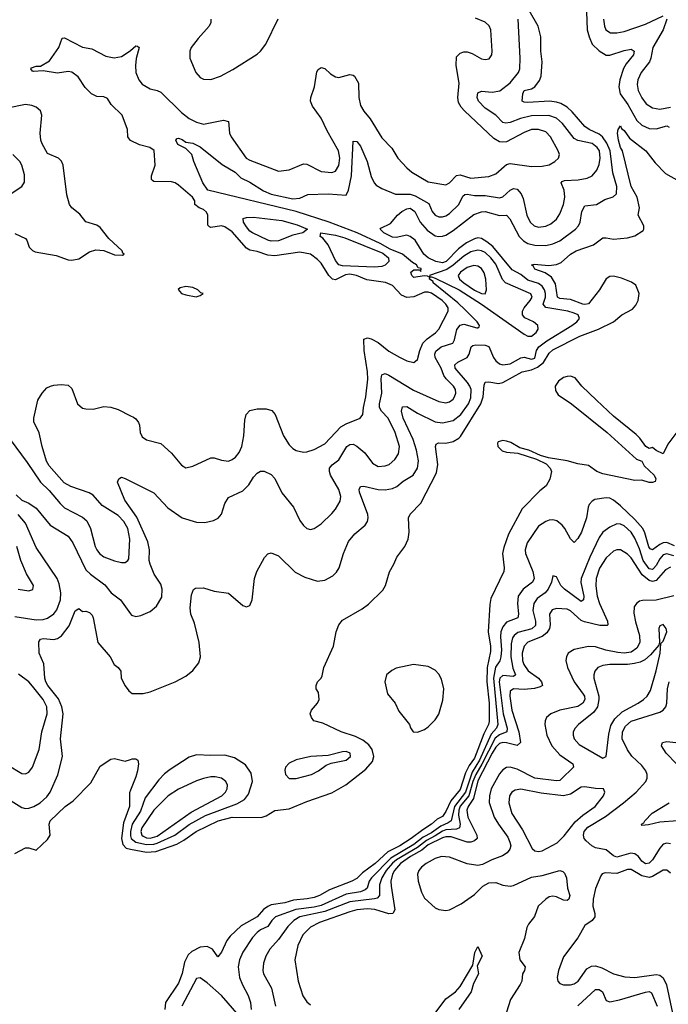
# Model space of a CAD drawing. Header units: inches. Extents: x 1843162 to 1959474, y 907081 to 1016326.
# Tile 430 of 656: x 1909378 to 1913018, y 962680 to 968207. Entities that reach past the tile are written whole.
import ezdxf

# ---------------------------------------------------------------- set-up
doc = ezdxf.new("R2010")
doc.units = ezdxf.units.IN
doc.header["$MEASUREMENT"] = 0
doc.layers.add('B9906', color=7, linetype='Continuous')
doc.layers.add('B9916', color=7, linetype='Continuous')

msp = doc.modelspace()

# ---------------------------------------------------------------- linework, layer by layer
at = {"layer": 'B9906', "color": 5}
for points, elevation in [([(1910000, 967528.8), (1909997.7, 967530), (1909985, 967550), (1909982.4, 967590), (1909952.5, 967670), (1909892.1, 967730), (1909870, 967763.9), (1909850, 967773.1), (1909810, 967774.9), (1909781.3, 967790), (1909746, 967826), (1909706.3, 967886.3), (1909670, 967911.2), (1909650, 967915.6), (1909590, 967906.3), (1909510, 967919.8), (1909456.2, 967916.2), (1909450, 967917), (1909439.6, 967930), (1909443.5, 967936.5), (1909470, 967944.9), (1909494.2, 967945.8), (1909544.7, 967975.3), (1909597.3, 968050), (1909616.5, 968103.5), (1909630, 968105.3), (1909730, 968052.6), (1909783.1, 968043.1), (1909862.2, 968002.2), (1909908, 967992), (1909950, 967999.5), (1909992.7, 968027.3), (1910000, 968033.4)], 480), ([(1909350, 967005.7), (1909410, 966978), (1909418, 966970), (1909431.7, 966930), (1909450, 966911.7), (1909464.3, 966904.3), (1909583.1, 966883.1), (1909650, 966859.6), (1909670, 966856.5), (1909710, 966864.9), (1909770, 966904.4), (1909804.4, 966915.6), (1909850.2, 966910.2), (1909910, 966887.4), (1909954.9, 966885.1), (1909964, 966890), (1909956.6, 966896.6), (1909953.3, 966910), (1909877.9, 966977.9), (1909830, 967040.9), (1909810, 967053.3), (1909750, 967071.9), (1909715.1, 967115.1), (1909671.2, 967150), (1909658, 967170), (1909643.3, 967223.3), (1909622.5, 967390), (1909612.7, 967412.7), (1909596.3, 967430), (1909534.7, 967454.7), (1909503.5, 967510), (1909496.1, 967530), (1909493.7, 967570), (1909503, 967670), (1909495.2, 967695.2), (1909470, 967716.5), (1909445.5, 967725.5), (1909410, 967730.9), (1909310, 967710.3)], 520), ([(1909330, 967231.3), (1909389.6, 967270), (1909405.4, 967294.6), (1909404.9, 967335.1), (1909390.7, 967390), (1909378.2, 967410), (1909340.2, 967450)], 540), ([(1909324.1, 965850), (1909420.5, 965720.5), (1909494.7, 965610), (1909543.5, 965563.5), (1909605.8, 965490), (1909630, 965467.3), (1909730, 965414), (1909754.2, 965394.2), (1909774.5, 965350), (1909801.3, 965250), (1909810.2, 965230), (1909826.2, 965210), (1909850, 965192), (1909910, 965168.3), (1909950, 965159), (1909970, 965159.5), (1909985.1, 965170), (1909990, 965181), (1909996, 965290), (1909985.7, 965350), (1909961.7, 965390), (1909930, 965422.7), (1909840.3, 965480.3), (1909790, 965536.8), (1909768, 965550), (1909665.5, 965585.5), (1909626.7, 965606.7), (1909543.1, 965703.1), (1909528, 965728), (1909503.4, 965810), (1909487.5, 965887.5), (1909458, 965950), (1909457.5, 965970), (1909479.7, 966070), (1909503.6, 966110), (1909530, 966139.3), (1909550, 966150.4), (1909570, 966154.9), (1909610, 966159.1), (1909650, 966154.9), (1909670, 966136.3), (1909702.7, 966050), (1909730, 966026.3), (1909750, 966021.5), (1909790, 966021.3), (1909850, 966035.2), (1909890, 966032.1), (1909930, 966019.2), (1910000, 965983.7)], 480), ([(1910000, 965464.7), (1909968.2, 965510), (1909927.3, 965610), (1909934, 965630), (1909950, 965638), (1909969.4, 965630.6), (1910000, 965615.7)], 460), ([(1909358.9, 965538.9), (1909390, 965510.2), (1909430, 965492.7), (1909470, 965463.8), (1909549.7, 965369.7), (1909650, 965307.9), (1909676.9, 965270), (1909750, 965119), (1909774.5, 965094.5), (1909854.9, 965034.9), (1909891.3, 964990), (1909944.6, 964950), (1910000, 964871.1)], 460), ([(1909350, 964857.5), (1909470, 964837.4), (1909510, 964838.9), (1909533.5, 964846.5), (1909569, 964871), (1909585.7, 964894.3), (1909607, 964950), (1909608.2, 964990), (1909599.5, 965039.5), (1909588.4, 965070), (1909470, 965243.1), (1909410, 965381.1), (1909370, 965428.7)], 460), ([(1909370, 965009.3), (1909430, 965001.3), (1909451.1, 965008.9), (1909454.7, 965030), (1909416.6, 965096.6), (1909384.9, 965170), (1909362, 965250)], 480), ([(1909330, 963821.5), (1909390, 963784.3), (1909410, 963779), (1909430, 963780.2), (1909458, 963790), (1909492.9, 963810), (1909530, 963843.8), (1909548.2, 963870), (1909591.6, 963968.4), (1909618, 964070), (1909607.7, 964170), (1909621.3, 964310), (1909615, 964350), (1909595, 964395), (1909535.6, 964470), (1909525.2, 964490), (1909519.7, 964510), (1909513.3, 964590), (1909487.9, 964650), (1909485.7, 964714.3), (1909494, 964730), (1909510, 964732.7), (1909570, 964727.6), (1909590, 964733.4), (1909612.3, 964747.7), (1909655.8, 964804.2), (1909690, 964888), (1909710, 964902), (1909730, 964885.5), (1909750, 964886), (1909770, 964879.3), (1909784.4, 964864.4), (1909791.1, 964850), (1909815.6, 964710), (1909885.8, 964630), (1909907.3, 964587.3), (1909930.3, 964570), (1909946.3, 964550), (1909947.9, 964510), (1909970, 964467.3), (1909990, 964439.1), (1910000, 964432)], 440), ([(1909310, 964023.2), (1909390, 963975.6), (1909410, 963974.3), (1909430, 963983.1), (1909450, 964010.4), (1909487.7, 964110), (1909502.1, 964210), (1909531.6, 964310), (1909529.9, 964350), (1909509.9, 964390), (1909450, 964466), (1909429.3, 964489.3), (1909372.1, 964532.1)], 460), ([(1909350, 963526.8), (1909410, 963558.8), (1909430, 963558), (1909470, 963544.7), (1909534.8, 963605.2), (1909549, 963630), (1909542.7, 963690), (1909549.6, 963710), (1909634, 963790), (1909677.4, 963822.6), (1909777.5, 963922.5), (1909830, 964016), (1909890, 964056), (1909910, 964058.8), (1909970, 964044.7), (1910000, 964054.2)], 420), ([(1910000, 963882.2), (1909993.6, 963866.4), (1909995, 963790), (1909961, 963699), (1909950.1, 963610), (1909956.7, 963576.7), (1909975.6, 963555.6), (1910000, 963550.8)], 420), ([(1910000, 963645.1), (1909998.9, 963630), (1910000, 963626.1)], 440)]:
    msp.add_lwpolyline(points, dxfattribs=dict(at, elevation=elevation))
at = {"layer": 'B9916', "color": 5}
for points, elevation in [([(1910000, 964432), (1910010, 964424.9), (1910070, 964423.8), (1910110, 964434), (1910249.8, 964490.2), (1910310, 964521.3), (1910350, 964552.7), (1910383.3, 964596.7), (1910392.1, 964630), (1910386, 964710), (1910358.7, 964818.7), (1910339.3, 964870), (1910334.5, 964905.5), (1910341.5, 964978.5), (1910352.7, 965007.3), (1910364.1, 965015.9), (1910410, 965017.1), (1910470, 964998.8), (1910550, 964986.8), (1910630, 964918.8), (1910650, 964910.8), (1910670, 964918.8), (1910682.4, 964950), (1910695.1, 965070), (1910709.6, 965110), (1910752.5, 965187.5), (1910770, 965207.7), (1910790, 965214.4), (1910830, 965196.4), (1910924.7, 965104.7), (1910977.6, 965077.6), (1911050, 965055.4), (1911090, 965061.2), (1911135, 965085), (1911155.1, 965104.9), (1911171.7, 965130), (1911195.8, 965210), (1911222.7, 965277.3), (1911259.6, 965320.4), (1911316.4, 965370), (1911329.8, 965390.2), (1911334, 965410), (1911332, 965430), (1911285.9, 965554.1), (1911283.5, 965570), (1911290, 965585.5), (1911310, 965588.9), (1911390, 965568.8), (1911430, 965567.5), (1911470, 965574.4), (1911494.2, 965585.8), (1911530, 965616.6), (1911586.2, 965650), (1911610.8, 965689.2), (1911615.4, 965730), (1911605.2, 965790), (1911586.8, 965850), (1911529.9, 965970), (1911521.7, 966010), (1911526.1, 966033.9), (1911550, 966034.6), (1911610, 965998.3), (1911710.6, 965949.4), (1911750, 965944.6), (1911810, 965957.1), (1911852.9, 965990), (1911895.9, 966050), (1911910, 966084.6), (1911910.9, 966130), (1911903.6, 966150), (1911890.6, 966170.6), (1911821.4, 966250), (1911820.6, 966270), (1911836, 966284), (1911889.5, 966310.5), (1911900.7, 966330), (1911911.8, 966370), (1911921.9, 966378.1), (1911938.4, 966381.6), (1911990, 966379.3), (1912010, 966372.6), (1912036.8, 966310), (1912050, 966291), (1912070, 966275.8), (1912090, 966269.1), (1912130, 966275.3), (1912190, 966307.9), (1912210, 966312.4), (1912250, 966302), (1912270, 966306.9), (1912278.5, 966350), (1912292.4, 966370), (1912336.8, 966403.2), (1912477.4, 966490), (1912504.5, 966510), (1912519.2, 966530), (1912512.6, 966550), (1912490, 966559.3), (1912454, 966570), (1912331.1, 966591.1), (1912315.8, 966610), (1912328.8, 966650), (1912329.7, 966670), (1912324.2, 966690), (1912311, 966711), (1912290, 966725.2), (1912230, 966745.4), (1912190, 966776.4), (1912142.6, 966802.6), (1912032.6, 966932.6), (1912000.6, 966960.6), (1911970, 966978.5), (1911950, 966981.3), (1911930, 966977.1), (1911885.5, 966954.5), (1911840.5, 966919.5), (1911772, 966850), (1911750, 966841.9), (1911713.5, 966850), (1911670, 966870.5), (1911646.9, 966890), (1911597, 966970), (1911570, 966989.9), (1911550, 966997.2), (1911490, 966983.6), (1911470, 966985.7), (1911422.3, 967010), (1911400.7, 967030), (1911404.4, 967035.6), (1911458.2, 967061.8), (1911497.4, 967110), (1911523.5, 967130), (1911550, 967144.9), (1911570, 967148.8), (1911595, 967130), (1911626.4, 967070), (1911665.5, 967025.5), (1911710, 966993.1), (1911730, 966989), (1911750, 966991.6), (1911770, 966997.8), (1911810, 967023.3), (1911926, 967114), (1911970, 967128.3), (1911990, 967129.7), (1912070, 967107.7), (1912110, 967109.4), (1912129.3, 967089.3), (1912180.7, 966990), (1912204.8, 966964.8), (1912230, 966951.1), (1912270, 966940.1), (1912330, 966939.1), (1912370.7, 966949.3), (1912410, 966966.1), (1912498, 967030), (1912514.8, 967050), (1912524.1, 967070), (1912533.6, 967130), (1912550, 967162.7), (1912616, 967170), (1912662, 967198), (1912708, 967212), (1912727.8, 967230), (1912728.6, 967270), (1912707.2, 967347.2), (1912692.4, 967470), (1912673.9, 967513.9), (1912649.4, 967549.4), (1912630, 967564.9), (1912573.8, 967590), (1912550, 967606.2), (1912479, 967690), (1912450, 967715.7), (1912415.7, 967735.7), (1912390, 967744.4), (1912351.2, 967748.8), (1912230, 967741.6), (1912210, 967743.2), (1912197.7, 967750), (1912201.7, 967790), (1912210, 967808.7), (1912250, 967818.5), (1912269.3, 967830.7), (1912294.7, 967865.3), (1912303.9, 967890), (1912310.4, 967970), (1912303.3, 968030), (1912303.2, 968110), (1912288.6, 968170), (1912237.4, 968257.4)], 440), ([(1912559.9, 968250), (1912563, 968150), (1912573.1, 968110), (1912591.6, 968070), (1912630, 968032.7), (1912670, 968006.7), (1912690, 968007), (1912770, 968034.3), (1912810, 968041.6), (1912827.4, 968030), (1912822.9, 968010), (1912781.1, 967958.9), (1912766.9, 967933.1), (1912746.1, 967870), (1912740.4, 967830), (1912748.5, 967790), (1912791.4, 967731.4), (1912841.7, 967641.7), (1912870, 967613.9), (1912910, 967595.1), (1912950, 967593.4), (1913010, 967610.6), (1913023.4, 967603.4)], 440), ([(1912655, 968210), (1912659.5, 968170), (1912667.8, 968150), (1912693.1, 968133.1), (1912730, 968132.7), (1912770, 968139.6), (1912890, 968182.4), (1912990, 968229.2)], 460), ([(1910000, 968033.4), (1910030, 968059), (1910038.7, 968058.7), (1910048, 968050), (1910031.1, 967988.9), (1910027.3, 967950), (1910030.1, 967910.1), (1910046.1, 967870), (1910065.4, 967845.4), (1910110, 967818.7), (1910150, 967810.1), (1910170, 967800.6), (1910285.3, 967685.3), (1910330, 967652.9), (1910370, 967631.3), (1910410, 967620.1), (1910522, 967642), (1910550, 967634.9), (1910556.2, 967570), (1910564.2, 967550), (1910649.2, 967430), (1910670, 967417.6), (1910830, 967355.5), (1910890, 967364.2), (1910970, 967397.2), (1910990, 967395.5), (1911070, 967355.4), (1911130, 967349.4), (1911150, 967357.2), (1911170, 967388.7), (1911174.5, 967430), (1911167.8, 967470), (1911103.1, 967583.1), (1911070, 967654.3), (1911021.8, 967721.8), (1911010.7, 967750), (1911012.2, 967770), (1911033, 967830), (1911046.4, 967913.6), (1911053, 967927), (1911070, 967939.1), (1911090, 967932.2), (1911122, 967902), (1911150, 967885.2), (1911170, 967881.7), (1911230, 967898.5), (1911250, 967895.5), (1911257.4, 967890), (1911278.9, 967850), (1911281.5, 967770), (1911290, 967725.7), (1911310, 967692.4), (1911345.2, 967650), (1911410, 967542.6), (1911465.8, 967485.8), (1911500.2, 967430), (1911550, 967374.9), (1911578.7, 967350), (1911670, 967296.9), (1911770, 967278.8), (1911790, 967290.2), (1911830, 967331.4), (1911850, 967335.5), (1911910, 967316.9), (1912010, 967325.6), (1912050, 967341.5), (1912096.5, 967383.5), (1912110, 967393.2), (1912130, 967399.2), (1912250, 967383), (1912310, 967384.3), (1912350, 967392.6), (1912380.4, 967410), (1912402.6, 967430), (1912407.6, 967450), (1912400.7, 967470), (1912357.4, 967550), (1912330, 967576.5), (1912290, 967590.4), (1912250, 967589.4), (1912210, 967573.8), (1912110, 967521.9), (1912090, 967518.6), (1912070, 967521.6), (1912039.9, 967539.9), (1911874.9, 967694.9), (1911855.8, 967715.8), (1911841.6, 967741.6), (1911836.7, 967770), (1911844.7, 967850), (1911827.8, 967950), (1911830, 967999.1), (1911850, 968019.6), (1911870, 968026.7), (1911890, 968026.2), (1911916.6, 968016.6), (1911970, 967987.1), (1911990, 967983.1), (1912013.4, 967986.6), (1912027.6, 968010), (1912029.7, 968030), (1912021.8, 968150), (1912012.2, 968172.2), (1911990, 968192.4), (1911935.3, 968215.3)], 480), ([(1910000, 965615.7), (1910131.4, 965551.4), (1910210, 965467.3), (1910290, 965410.2), (1910370, 965386.7), (1910416.2, 965383.8), (1910465.4, 965394.6), (1910491.1, 965408.9), (1910509.7, 965430.3), (1910530, 965490.8), (1910550, 965523.8), (1910630, 965562.6), (1910664, 965596), (1910690, 965638.7), (1910710, 965661.1), (1910730, 965672.4), (1910750, 965672.7), (1910790, 965653.1), (1910810, 965632), (1910850, 965550.4), (1910914.9, 965470), (1910950, 965394.8), (1910970, 965368), (1910990, 965350.6), (1911010, 965345.5), (1911030, 965350.4), (1911070, 965377), (1911130, 965434.3), (1911150, 965458.7), (1911175.8, 965504.2), (1911179.5, 965530), (1911170, 965569.6), (1911123.2, 965650), (1911117, 965670), (1911117.3, 965690), (1911131.6, 965708.4), (1911170, 965736.9), (1911214.2, 965810), (1911230, 965822.9), (1911250, 965823.2), (1911270, 965812.9), (1911314.6, 965774.6), (1911358.1, 965718.1), (1911390, 965699.4), (1911430, 965701.6), (1911451, 965710), (1911483, 965737), (1911503.7, 965770), (1911510.4, 965810), (1911485.6, 965890), (1911445.8, 965970), (1911409.3, 966010), (1911398, 966030), (1911397.4, 966050), (1911410.3, 966110), (1911406.9, 966190), (1911410, 966213.4), (1911430, 966220.2), (1911450, 966212.1), (1911588, 966128), (1911730, 966063), (1911770, 966055.7), (1911790, 966060.9), (1911810, 966076.2), (1911818.6, 966090), (1911825, 966110), (1911823.4, 966130), (1911813.3, 966150), (1911770.7, 966190.7), (1911758.4, 966210), (1911742.6, 966250), (1911710.3, 966310), (1911708, 966330), (1911713.2, 966346.8), (1911743.5, 966370), (1911808.3, 966391.7), (1911817.7, 966410), (1911831.8, 966468.2), (1911850, 966492.8), (1911870, 966497.9), (1911943.5, 966476.5), (1911950, 966476.5), (1911956.6, 966483.4), (1911958.6, 966490), (1911946.1, 966510), (1911878.5, 966578.5), (1911837.4, 966617.4), (1911699.1, 966730), (1911697.6, 966737.6), (1911678, 966750), (1911679.3, 966759.3), (1911667.2, 966767.2), (1911648.3, 966768.3), (1911590, 966759.1), (1911579.1, 966770), (1911574, 966790), (1911590, 966802), (1911622, 966802), (1911630, 966794), (1911631.2, 966810), (1911614.6, 966814.6), (1911604.7, 966830), (1911582.8, 966842.8), (1911526.6, 966890), (1911457.9, 966917.9), (1911401.8, 966950), (1911272.5, 967010), (1911114, 967070), (1910930, 967130.3), (1910434.7, 967250), (1910406.3, 967290), (1910355.1, 967410), (1910343.6, 967450), (1910310, 967483.6), (1910266.3, 967506.3), (1910254.5, 967530), (1910261.1, 967538.9), (1910270, 967541.3), (1910290, 967534.3), (1910310, 967518.4), (1910350, 967512.7), (1910390, 967493.8), (1910514.4, 967394.4), (1910587.7, 967350), (1910619.4, 967319.4), (1910670, 967294.3), (1910745.8, 967245.8), (1910790, 967227.6), (1910910, 967201.6), (1910950, 967205.5), (1910994.7, 967225.3), (1911110, 967228.9), (1911210, 967221.6), (1911223.4, 967250), (1911239.5, 967330), (1911250, 967524.7), (1911270, 967523.8), (1911290, 967497), (1911328.8, 967410), (1911350, 967327), (1911367.8, 967290), (1911378.6, 967278.6), (1911410, 967258.4), (1911487, 967227), (1911570, 967227.3), (1911598.3, 967218.3), (1911674.9, 967174.9), (1911693.6, 967130), (1911710, 967108.7), (1911730, 967100.5), (1911750, 967100.1), (1911770, 967106.1), (1911790, 967118.9), (1911841.9, 967170), (1911864.7, 967215.3), (1911875.4, 967224.6), (1911890, 967227.4), (1911930, 967220.7), (1911990, 967220.1), (1912070, 967207.5), (1912090, 967213), (1912130, 967249.3), (1912150, 967259.3), (1912170, 967254.8), (1912193.3, 967230), (1912203.6, 967203.6), (1912225.1, 967110), (1912243, 967070), (1912264.9, 967050), (1912290, 967042.4), (1912330, 967047.6), (1912358.9, 967061.1), (1912390, 967086.7), (1912410, 967116.9), (1912429.3, 967170), (1912436.6, 967210), (1912433.6, 967250), (1912417.1, 967290), (1912422.5, 967297.5), (1912436.5, 967303.5), (1912512.9, 967307.1), (1912562.1, 967317.9), (1912590, 967331), (1912617.2, 967362.8), (1912630, 967394), (1912636.5, 967430), (1912631.5, 967470), (1912619.6, 967490), (1912590, 967512.4), (1912510, 967528.6), (1912490, 967539), (1912423.7, 967623.7), (1912390, 967653.7), (1912348.1, 967668.1), (1912250, 967666.8), (1912188, 967652), (1912130, 967628.9), (1912105.6, 967625.6), (1912090, 967630.5), (1912050.6, 967670.6), (1911989.9, 967710), (1911952.2, 967750), (1911945.4, 967770), (1911950, 967795.8), (1911970, 967804.9), (1912030, 967799.5), (1912073, 967807), (1912130, 967851.3), (1912178, 967910), (1912184.7, 967930), (1912186.9, 967990), (1912174.9, 968210)], 460), ([(1910450.1, 968210.1), (1910451.6, 968191.6), (1910441.6, 968170), (1910379, 968101), (1910341.1, 968050), (1910332.2, 968030), (1910333.6, 967990), (1910365.9, 967910), (1910390, 967881.4), (1910410, 967873.2), (1910450, 967870.9), (1910504.8, 967890), (1910573.7, 967926.3), (1910710, 968013.8), (1910730, 968030.2), (1910758.5, 968070), (1910829.3, 968210.7)], 520), ([(1913010.8, 968210), (1912990.2, 968150.2), (1912931.2, 968050), (1912920.1, 967990), (1912912.1, 967970), (1912865.4, 967910), (1912847.4, 967870), (1912843.3, 967843.3), (1912848.4, 967810), (1912870, 967767.1), (1912894.2, 967734.2), (1912930, 967711.6), (1912970, 967704.5), (1913030, 967714.8)], 460), ([(1910000, 963550.8), (1910090, 963533.5), (1910142.3, 963537.7), (1910260.6, 963579.4), (1910299.2, 963600.8), (1910367.6, 963650), (1910491.1, 963710), (1910570, 963729.5), (1910732.6, 963727.4), (1910761.9, 963738.1), (1910810, 963767.1), (1910890, 963777.6), (1910990, 963818.8), (1911130, 963867.2), (1911207.9, 963912.1), (1911321.3, 963998.7), (1911357.9, 964042.1), (1911365.9, 964070), (1911356.1, 964110), (1911336.5, 964136.5), (1911302.9, 964162.9), (1911263.5, 964183.5), (1911182, 964210), (1911078.6, 964258.6), (1911028.7, 964270), (1911015.3, 964290), (1911008.7, 964310), (1911015.3, 964330), (1911049, 964371), (1911058, 964390), (1911055.3, 964430), (1911042, 964450), (1911042, 964470), (1911048.7, 964490), (1911069, 964510), (1911076, 964524), (1911085.2, 964570), (1911139, 964690), (1911153.2, 964770), (1911169.2, 964810), (1911190, 964835.5), (1911300.9, 964899.1), (1911335.1, 964924.9), (1911415.8, 965004.2), (1911431.6, 965030), (1911453.4, 965106.6), (1911478.4, 965150), (1911494.5, 965190), (1911539.7, 965250), (1911557.4, 965290), (1911564.2, 965330), (1911559.6, 965410), (1911570, 965430.5), (1911630, 965492.4), (1911716.3, 965663.7), (1911725.2, 965710), (1911711.5, 965810), (1911715.9, 965824.1), (1911728.9, 965831.1), (1911770.1, 965830.1), (1911810, 965839.4), (1911842.7, 965857.3), (1911852.4, 965867.6), (1911965.2, 966050), (1911978.5, 966090), (1911984.1, 966155.9), (1911990, 966172.2), (1912010, 966174.4), (1912064.7, 966164.7), (1912090, 966169.6), (1912198.4, 966230), (1912250, 966241.1), (1912284.5, 966255.5), (1912317.9, 966282.1), (1912350, 966335.1), (1912370, 966354.2), (1912522, 966430), (1912627.1, 966470), (1912709.7, 966510), (1912757.4, 966550), (1912817.4, 966582.6), (1912836.5, 966603.5), (1912849.9, 966630.1), (1912854.9, 966670), (1912836.7, 966716.7), (1912812.4, 966732.4), (1912755.9, 966755.9), (1912710, 966767.7), (1912690, 966764.6), (1912668.6, 966751.4), (1912632.2, 966690), (1912570, 966612.4), (1912550, 966607.9), (1912538, 966610), (1912470, 966635.2), (1912410, 966641.3), (1912397.2, 966650), (1912384.7, 966724.7), (1912361.7, 966761.7), (1912326.2, 966786.2), (1912270, 966807), (1912261.6, 966821.6), (1912249.6, 966830), (1912264.9, 966835.1), (1912347.3, 966827.3), (1912390, 966832.6), (1912416.3, 966843.7), (1912469.8, 966890), (1912501.1, 966910), (1912598, 966942), (1912650, 966982), (1912670, 966982.7), (1912710, 966974.4), (1912790, 966981.8), (1912830, 966992.7), (1912877.3, 967022.7), (1912881.1, 967030), (1912880.3, 967050), (1912849.8, 967110), (1912856.2, 967150), (1912843.6, 967210), (1912809.9, 967270), (1912761.5, 967470), (1912750, 967489.6), (1912738.2, 967530), (1912733.2, 967570), (1912737.2, 967590), (1912749, 967610), (1912755.8, 967595.8), (1912770, 967584.9), (1912801, 967541), (1912892, 967470), (1912944.1, 967404.1), (1913002.6, 967342.6), (1913079.4, 967299.4)], 420), ([(1910000, 965983.7), (1910015.8, 965975.8), (1910030, 965965.3), (1910044.7, 965944.7), (1910050.2, 965930), (1910053.4, 965890), (1910064.9, 965864.9), (1910090, 965848.8), (1910170, 965828), (1910230, 965774.3), (1910285.4, 965705.4), (1910310, 965691.8), (1910350, 965700.3), (1910450, 965746.3), (1910470, 965746.7), (1910510, 965733.4), (1910549.2, 965729.2), (1910570, 965737.2), (1910588.7, 965751.3), (1910610, 965776.9), (1910623.9, 965810), (1910635.3, 965870), (1910640.7, 965959.3), (1910649, 965991), (1910670, 966013.1), (1910710, 966022.3), (1910761.4, 966021.4), (1910792.4, 966012.4), (1910810.9, 965990.9), (1910857.7, 965870), (1910890, 965819.6), (1910910, 965799.6), (1910930, 965788.1), (1910970, 965779.1), (1910990, 965780.2), (1911030, 965794), (1911090, 965825.4), (1911179.4, 965920.6), (1911210, 965939), (1911289.6, 965970), (1911303.5, 965990), (1911306.9, 966030), (1911321.4, 966090), (1911331.4, 966188.6), (1911329.5, 966230), (1911311.1, 966348.9), (1911310, 966413), (1911330, 966421.2), (1911350, 966415.7), (1911390, 966394.4), (1911450, 966346.9), (1911510, 966312.1), (1911550, 966291), (1911590, 966282.3), (1911610, 966299.1), (1911623.8, 966350), (1911640.9, 966390), (1911664.2, 966415.8), (1911711.2, 966448.8), (1911730.3, 966469.7), (1911782.3, 966570), (1911782.9, 966590), (1911769.5, 966610), (1911749.1, 966630), (1911689.3, 966670.7), (1911670, 966677.3), (1911650, 966677.5), (1911590, 966650.9), (1911550, 966646.5), (1911521.2, 966661.2), (1911470, 966715), (1911431.2, 966731.2), (1911326.4, 966746.4), (1911268.7, 966770), (1911230, 966778.1), (1911205.9, 966774.1), (1911150, 966745.6), (1911133, 966750), (1911113.1, 966770), (1911070, 966840.3), (1911050, 966860.7), (1911010, 966889.8), (1910950, 966902.3), (1910810, 966881.9), (1910770, 966884), (1910710, 966905), (1910670, 966913.2), (1910650, 966923.6), (1910570, 967016.7), (1910530, 967043.6), (1910510, 967048.7), (1910450, 967039.8), (1910443.2, 967043.2), (1910433.9, 967053.9), (1910434.4, 967110), (1910427.1, 967127.1), (1910410, 967141.2), (1910386, 967150), (1910361.6, 967170), (1910360.5, 967190), (1910347.3, 967210), (1910270, 967277.3), (1910250, 967291.4), (1910230, 967296.8), (1910130, 967299.2), (1910123.3, 967303.3), (1910118.5, 967310), (1910118.6, 967330), (1910138.5, 967390), (1910132.2, 967472.2), (1910108.6, 967488.6), (1910050, 967503.5), (1910000, 967528.8)], 480), ([(1913110, 965951.3), (1913015.8, 965824.2), (1912990, 965769.7), (1912950, 965787.7), (1912930, 965805.7), (1912910, 965799.2), (1912891.6, 965810), (1912857.6, 965857.6), (1912837.5, 965877.5), (1912710, 965982), (1912614.9, 966070), (1912533.2, 966150), (1912495.4, 966195.4), (1912470, 966205), (1912450, 966204.6), (1912430, 966197.5), (1912402, 966178), (1912383, 966150), (1912384.7, 966124.7), (1912400.7, 966100.7), (1912475.1, 966050), (1912675.4, 965890), (1912839.4, 965739.4), (1912870, 965728), (1912882.3, 965702.3), (1912938.8, 965650), (1912948.4, 965630), (1912944.9, 965615.1), (1912930, 965609.4), (1912910.5, 965609.5), (1912870, 965621.2), (1912830, 965620.7), (1912650, 965657.3), (1912617.6, 965670), (1912570, 965703.5), (1912510, 965712.8), (1912450, 965731.1), (1912346.5, 965746.5), (1912300.6, 965760.6), (1912236, 965790), (1912184, 965804), (1912133.9, 965833.9), (1912110, 965841.6), (1912090, 965844.5), (1912063.7, 965836.3), (1912059, 965830), (1912061.8, 965810), (1912086, 965786), (1912110, 965778.6), (1912174, 965774), (1912279.2, 965739.2), (1912333, 965713), (1912355.8, 965690), (1912363.1, 965670), (1912352.7, 965627.3), (1912332.7, 965590), (1912297.3, 965562.7), (1912198.2, 965461.8), (1912121.6, 965318.4), (1912095.3, 965244.7), (1912086.7, 965210), (1912097.6, 965130), (1912095.3, 965110), (1912022.3, 964957.7), (1912015.8, 964924.2), (1912006.6, 964770), (1912020.6, 964690), (1912020.9, 964660.9), (1912002.4, 964570), (1912000.3, 964490), (1912012.1, 964370), (1912012.9, 964267.1), (1912009.6, 964250), (1911982.1, 964197.9), (1911930, 964062.2), (1911900.5, 964019.5), (1911880.4, 963979.6), (1911850, 963885.7), (1911798, 963822), (1911770, 963761.5), (1911750, 963733), (1911721.7, 963718.3), (1911688.4, 963690), (1911640, 963660), (1911574.2, 963610), (1911510.7, 963570), (1911443.9, 963536.1), (1911373, 963470), (1911302.1, 963417.9), (1911270, 963386), (1911242.4, 963370), (1911117.4, 963322.6), (1911060.3, 963290), (1911030, 963279), (1910991, 963271), (1910915.2, 963264.8), (1910866.8, 963250), (1910790, 963237.2), (1910770, 963229), (1910747.2, 963212.8), (1910710.1, 963170), (1910620, 963120), (1910558.3, 963061.7), (1910541.3, 963038.7), (1910510, 962972.3), (1910490, 962946), (1910460.7, 962990), (1910430, 963003.8), (1910390, 962999.5), (1910343.6, 962976.4), (1910323.3, 962956.7), (1910303, 962917), (1910290, 962852), (1910270, 962798), (1910196.3, 962690), (1910193, 962650)], 420), ([(1913053.4, 965253.4), (1913010, 965271.9), (1912990, 965270.8), (1912970, 965261.5), (1912930, 965229.9), (1912917.1, 965237.1), (1912908, 965248), (1912886.9, 965326.9), (1912874.4, 965350), (1912830, 965401.9), (1912750, 965478.7), (1912710, 965510.5), (1912690, 965520.2), (1912670, 965523.4), (1912606.5, 965513.5), (1912590, 965503.9), (1912574.6, 965485.4), (1912567.7, 965470), (1912559.8, 965410), (1912530.1, 965330), (1912510, 965295.1), (1912490, 965272.3), (1912470, 965291.8), (1912438.3, 965350), (1912422.5, 965370), (1912392.8, 965392.8), (1912370, 965398.4), (1912350, 965397.3), (1912330, 965389.8), (1912290, 965362.9), (1912226.9, 965270), (1912214.6, 965230), (1912216.4, 965210), (1912258.3, 965110), (1912265, 965070), (1912256.1, 965050), (1912203.9, 965010), (1912175.8, 964970), (1912172.3, 964930), (1912177.8, 964870), (1912173, 964850), (1912110, 964825), (1912090, 964799.4), (1912079, 964770), (1912076.7, 964743.3), (1912082.3, 964670), (1912079, 964630), (1912072.8, 964607.2), (1912047.5, 964572.5), (1912036.4, 964510), (1912060.9, 964250), (1912053.3, 964230), (1912024.1, 964195.9), (1911959.1, 964050), (1911917.6, 963982.4), (1911880, 963870), (1911817.8, 963790), (1911798.7, 963710), (1911782.2, 963697.8), (1911740.6, 963679.4), (1911690, 963642.7), (1911642.8, 963617.2), (1911590, 963576.1), (1911460.5, 963499.5), (1911351.5, 963390), (1911339.6, 963370), (1911327.9, 963332.1), (1911317.7, 963322.3), (1911290, 963311.9), (1911210, 963298.1), (1911070, 963234.7), (1911030, 963225), (1910928.3, 963211.7), (1910813.7, 963170), (1910792.6, 963150), (1910770, 963116.5), (1910730, 963097.7), (1910710, 963083), (1910685.1, 963054.9), (1910630, 962972.7), (1910612.3, 962930), (1910604.3, 962890), (1910612.3, 962830), (1910628.3, 962788.3), (1910659.7, 962730), (1910673.2, 962690), (1910676.3, 962650)], 440), ([(1910000, 964871.1), (1910004.6, 964864.6), (1910030, 964856.4), (1910058, 964862), (1910110, 964884.9), (1910146, 964914), (1910175.1, 964964.9), (1910178, 965010), (1910170, 965037.4), (1910133.3, 965093.3), (1910109.4, 965150), (1910105.3, 965170), (1910106.1, 965230), (1910096.5, 965276.5), (1910035, 965415), (1910000, 965464.7)], 460), ([(1913050, 965198), (1913010, 965208.1), (1912990, 965201.9), (1912970, 965179.6), (1912950, 965142.3), (1912934.7, 965125.3), (1912930, 965120.8), (1912910, 965123.7), (1912877.7, 965170), (1912856.3, 965236.3), (1912830, 965296.5), (1912810, 965329.9), (1912770, 965366.4), (1912750, 965374.6), (1912730, 965376.3), (1912690, 965358.6), (1912650, 965329.8), (1912630, 965299.8), (1912578.1, 965190), (1912528.3, 965070), (1912526.8, 965046.8), (1912543.8, 964970), (1912542, 964950), (1912530, 964941.1), (1912434.9, 965010), (1912414.9, 965030), (1912390, 965078.4), (1912370, 965085.2), (1912363, 965050), (1912344.8, 965010), (1912326.4, 964990), (1912283, 964957), (1912264.1, 964930), (1912258.1, 964890), (1912272.6, 964830), (1912273.6, 964806.4), (1912252.3, 964787.7), (1912173.9, 964766.1), (1912152.3, 964750), (1912144, 964736), (1912136.1, 964703.9), (1912135.1, 964630), (1912146.5, 964566.5), (1912160.4, 964530), (1912150, 964519.6), (1912090, 964525.4), (1912073.2, 964510), (1912069.3, 964490.7), (1912091.7, 964310), (1912114.5, 964230), (1912112.2, 964210), (1912070, 964192.8), (1912046, 964174), (1911972.2, 964027.8), (1911937.4, 963970), (1911921.2, 963930), (1911899.4, 963850), (1911850, 963791.5), (1911842, 963770), (1911841.6, 963741.6), (1911849.7, 963690.3), (1911846, 963670), (1911830, 963663.1), (1911770, 963658.2), (1911750, 963651.2), (1911710, 963624.5), (1911660.5, 963599.5), (1911610, 963559.8), (1911492.1, 963490), (1911470, 963472), (1911434.8, 963430), (1911409.5, 963390), (1911397, 963350), (1911397.6, 963290), (1911384.1, 963275.9), (1911369.1, 963270.9), (1911230, 963255.3), (1911090, 963201.3), (1910950.2, 963170), (1910916.8, 963150), (1910882.9, 963117.1), (1910830, 963043.1), (1910782, 962990), (1910760.2, 962950), (1910745.6, 962910), (1910742.2, 962870), (1910747.1, 962850), (1910791.2, 962771.2), (1910814.2, 962670)], 460), ([(1913030, 965134.3), (1913001.8, 965118.2), (1912950, 965058.6), (1912930, 965053.3), (1912910, 965058.2), (1912870.6, 965090), (1912810, 965185), (1912790, 965207), (1912750, 965230.6), (1912730, 965230.6), (1912710, 965223.7), (1912670, 965185.7), (1912632.1, 965127.9), (1912613.8, 965070), (1912612, 965028), (1912619.3, 964970), (1912631.2, 964930), (1912676.8, 964830), (1912678.8, 964810), (1912674.6, 964805.4), (1912634.3, 964805.7), (1912546.9, 964826.9), (1912530, 964834.4), (1912470, 964888.3), (1912450, 964898.1), (1912390, 964901.4), (1912366.8, 964893.2), (1912350.9, 964870), (1912355.1, 964810), (1912350.8, 964790), (1912336, 964764), (1912310, 964743.7), (1912230, 964713.3), (1912208.3, 964690), (1912197.1, 964650), (1912200.1, 964610), (1912207.1, 964587.1), (1912232.4, 964552.4), (1912289.1, 964510), (1912306.6, 964490), (1912311.7, 964470), (1912298.6, 964461.4), (1912267.2, 964452.8), (1912210, 964446.6), (1912149.7, 964450.3), (1912130, 964438.3), (1912127.9, 964410), (1912140.5, 964330), (1912178.4, 964210), (1912189.5, 964150), (1912170, 964132.9), (1912110, 964147.9), (1912090, 964149.9), (1912070, 964143.5), (1912050, 964122.5), (1912030, 964089.9), (1911950, 963934.1), (1911924.3, 963835.7), (1911894.8, 963790), (1911887.1, 963770), (1911893.2, 963730), (1911944, 963630), (1911944.7, 963610), (1911930, 963596.4), (1911910, 963589.3), (1911890, 963590.6), (1911799, 963619), (1911770, 963620.3), (1911750, 963615), (1911670, 963574.9), (1911634.4, 963545.6), (1911571.9, 963510), (1911515.4, 963470), (1911480.6, 963430), (1911470.9, 963410), (1911461.6, 963370), (1911462.1, 963342.1), (1911483.3, 963210), (1911472.3, 963190), (1911450, 963188.3), (1911371, 963211), (1911330, 963215.6), (1911270, 963209.9), (1911230, 963198.7), (1911060.7, 963139.3), (1911010, 963113.6), (1910967.1, 963070), (1910938.8, 963010), (1910922.7, 962930), (1910940.2, 962810), (1910967.5, 962727.5), (1910990, 962694.3), (1911010, 962677.3)], 480), ([(1913050, 964973.5), (1912950, 964948.4), (1912873, 964947), (1912857.3, 964942.7), (1912839.6, 964930), (1912827.5, 964910), (1912823.8, 964876.2), (1912833.2, 964826.8), (1912856.4, 964750), (1912858.3, 964710), (1912841.1, 964678.9), (1912810, 964656.6), (1912770, 964650.4), (1912734.5, 964654.5), (1912667.2, 964667.2), (1912610, 964685.4), (1912571.2, 964688.8), (1912490, 964670.5), (1912456.5, 964650), (1912446.2, 964630), (1912443.8, 964610), (1912451.6, 964570), (1912490.6, 964490), (1912541.1, 964421.1), (1912547, 964410), (1912548.8, 964390), (1912538.3, 964370), (1912510, 964350.7), (1912410, 964329.9), (1912358, 964310), (1912335.2, 964290), (1912326.8, 964270), (1912325.4, 964250), (1912336.6, 964190), (1912364.8, 964130), (1912410, 964079.5), (1912483, 964030), (1912485.8, 964010), (1912417.3, 963942.7), (1912410, 963936.9), (1912390, 963933.5), (1912270, 963948.9), (1912170, 964000.1), (1912130, 964010.9), (1912110, 964008.3), (1912090, 963996.2), (1912070, 963972.9), (1912024.6, 963890), (1912013.8, 963850), (1912013.2, 963813.2), (1912041.5, 963730), (1912064.9, 963690), (1912117.6, 963617.6), (1912129.3, 963590), (1912133.6, 963570), (1912129.7, 963550.3), (1912113.3, 963530), (1912087.1, 963512.9), (1912028.1, 963490), (1911976.3, 963463.7), (1911950, 963458), (1911890, 963467.8), (1911790, 963506.1), (1911744.4, 963510), (1911710, 963498.4), (1911659.5, 963470), (1911633.8, 963450), (1911618.2, 963430), (1911611.2, 963410), (1911613.5, 963370), (1911632.4, 963310), (1911650, 963275.2), (1911710, 963220.9), (1911730, 963212.2), (1911770, 963205.6), (1911790, 963210.9), (1911856.5, 963243.5), (1911930, 963295.9), (1911977.2, 963342.8), (1912010, 963362.1), (1912050, 963363.1), (1912090, 963348.9), (1912130, 963343.1), (1912150, 963347.3), (1912250, 963392.9), (1912310, 963403.5), (1912410, 963431.5), (1912425.8, 963425.8), (1912436.1, 963416.1), (1912447, 963390), (1912452.2, 963332.2), (1912465.3, 963290), (1912460.1, 963270), (1912450, 963262.2), (1912430, 963264.2), (1912390, 963283.1), (1912370, 963287.4), (1912350, 963282.2), (1912331.4, 963270), (1912288.5, 963230), (1912267.1, 963172.9), (1912233.8, 963130), (1912224.9, 963110), (1912210.2, 963050), (1912180.2, 962970), (1912184.9, 962930), (1912214, 962890), (1912211, 962870), (1912200.7, 962850), (1912195.8, 962810), (1912187.3, 962790), (1912132.4, 962707.6), (1912089.1, 962570)], 520), ([(1913030, 963580.2), (1913010, 963584.3), (1912990, 963577.9), (1912970, 963557), (1912929.4, 963490.6), (1912910, 963471.1), (1912890, 963467.9), (1912870, 963482.5), (1912850, 963508.5), (1912830, 963524.4), (1912808, 963528), (1912730, 963505.5), (1912710, 963513.7), (1912670, 963547.6), (1912610, 963558.9), (1912589.5, 963569.5), (1912557.1, 963597.1), (1912546.4, 963610), (1912542.2, 963630), (1912546.1, 963650), (1912565.6, 963674.4), (1912665.7, 963734.3), (1912767.5, 963810), (1912838.3, 963870), (1912892.8, 963930), (1912899.5, 963950), (1912899.2, 963970), (1912892.5, 963990), (1912870, 964019.5), (1912813.4, 964073.4), (1912790, 964108.4), (1912759.6, 964170), (1912760.9, 964210), (1912778.1, 964241.9), (1912810, 964268.4), (1912970, 964320.1), (1912989.1, 964330.9), (1913005.2, 964350), (1913010.8, 964370), (1913013.7, 964450), (1913023.6, 964490)], 520), ([(1913121.6, 963970), (1913006.2, 964090), (1912980.3, 964130), (1912981.7, 964138.3), (1912986.3, 964150), (1913010, 964154.4), (1913130, 964142.3)], 480), ([(1910000, 963626.1), (1910004.5, 963610), (1910030.2, 963590.2), (1910090, 963576.5), (1910130, 963578.6), (1910150, 963584.6), (1910248.1, 963630), (1910330, 963689), (1910420.7, 963739.3), (1910595.9, 963804.1), (1910640.3, 963830), (1910661.2, 963858.8), (1910684.6, 963930), (1910676.4, 963976.4), (1910644.8, 964024.8), (1910583.6, 964063.6), (1910530, 964079), (1910450, 964076), (1910370, 964081), (1910330, 964067.1), (1910221.7, 963998.3), (1910190, 963973.5), (1910159.6, 963940.4), (1910081.9, 963838.1), (1910055.5, 963764.5), (1910010, 963691.7), (1910000.4, 963650), (1910000, 963645.1)], 440), ([(1910000, 964054.2), (1910010, 964057.3), (1910030, 964057.3), (1910041, 964050), (1910044, 964030), (1910038.7, 963990), (1910030, 963957.2), (1910000, 963882.2)], 420), ([(1913070, 963709.1), (1912970, 963701.7), (1912906.4, 963686.4), (1912870, 963684), (1912868.6, 963690), (1912881.5, 963698.5), (1912886.2, 963710), (1912927.4, 963752.6), (1913023.7, 963810)], 480), ([(1913030, 963416.4), (1913010, 963432.7), (1912990, 963433.2), (1912930, 963397.1), (1912910, 963390.9), (1912870, 963401.3), (1912810, 963436.4), (1912790, 963436.9), (1912730, 963414.6), (1912663, 963417), (1912647.9, 963412.1), (1912639.9, 963400.1), (1912610, 963329.2), (1912597.3, 963270), (1912595.2, 963230), (1912606.3, 963190), (1912606.7, 963170), (1912590.5, 963150), (1912550, 963122), (1912510, 963052), (1912430, 962946), (1912401.1, 962870), (1912395.3, 962830), (1912398.4, 962810), (1912410, 962797.1), (1912430, 962789.1), (1912470, 962788.1), (1912490, 962794.3), (1912512.1, 962810), (1912561.6, 962878.4), (1912587.1, 962892.9), (1912610, 962895.5), (1912644.8, 962884.8), (1912710, 962850.2), (1912773.7, 962833.7), (1912830.2, 962830.2), (1912950, 962846.8), (1912970, 962843), (1912989.2, 962829.2), (1913008.8, 962788.8), (1913041, 962630)], 540), ([(1911710.5, 962629.5), (1911768.9, 962711.1), (1911823.8, 962750), (1911850, 962778.9), (1911921.4, 962898.6), (1911932.9, 962970), (1911950, 963004.9), (1911973, 962950), (1911944.7, 962895.3), (1911952.7, 962850), (1911924.3, 962795.7), (1911911.7, 962750), (1911843.3, 962650)], 480), ([(1910610, 962615.8), (1910510, 962728.4), (1910430, 962799.9), (1910390, 962828.7), (1910370, 962825.1), (1910287.7, 962670)], 440), ([(1912510, 962671.7), (1912610, 962763), (1912630, 962762.6), (1912648.4, 962750), (1912670, 962700.8), (1912690, 962692.8), (1912744.7, 962704.7), (1912890, 962748.5), (1912910, 962751.4), (1912923.9, 962743.9), (1912956.1, 962670)], 520)]:
    msp.add_lwpolyline(points, dxfattribs=dict(at, elevation=elevation))
for points, elevation in [([(1910790, 966963.4), (1910770, 966968.8), (1910684.8, 967010), (1910670, 967019.9), (1910650, 967044), (1910634.7, 967070), (1910632.6, 967090), (1910650, 967096.8), (1910690, 967097.6), (1910850, 967078.9), (1910936, 967056), (1910994, 967030), (1910967.3, 967010), (1910910, 966997.2), (1910830, 966965.3)], 460), ([(1911370, 966817.1), (1911190, 966824.6), (1911170, 966829.9), (1911150, 966854.1), (1911110, 966942.7), (1911079.7, 966979.7), (1911065.1, 966990), (1911068, 967010), (1911150, 966997.4), (1911202.1, 966982.1), (1911415.2, 966895.2), (1911447.1, 966870), (1911450.3, 966850), (1911430, 966828.9), (1911410, 966821)], 460), ([(1911950, 966912.4), (1911910, 966903.8), (1911870, 966879.1), (1911811.5, 966828.5), (1911775.7, 966804.3), (1911678, 966770), (1911681, 966761), (1911690, 966764), (1911710, 966755.8), (1911844.9, 966690), (1911969.5, 966610), (1912210, 966441.2), (1912230, 966430.6), (1912250, 966429.7), (1912276.8, 966450), (1912287.9, 966470), (1912286, 966490), (1912261.3, 966510), (1912213.6, 966533.6), (1912200.5, 966550), (1912199.3, 966570), (1912209.9, 966590), (1912243.6, 966630), (1912253.4, 966650), (1912247.1, 966667.1), (1912104.2, 966730), (1912088.3, 966748.3), (1912050, 966835), (1912022.9, 966870), (1911990, 966899.7), (1911970, 966909.9)], 460), ([(1911927.1, 966827.1), (1911890, 966815.5), (1911852.1, 966790), (1911839.1, 966770), (1911847.2, 966750), (1911869.7, 966730), (1911930, 966688.8), (1911970, 966669.4), (1911990, 966668.1), (1911998.1, 966690), (1911994.4, 966750), (1911985.1, 966785.1), (1911969.9, 966809.9), (1911950, 966823.2)], 480), ([(1910310, 966709.4), (1910278, 966702), (1910267.9, 966692.1), (1910286.8, 966670), (1910310, 966661.6), (1910369.2, 966650.8), (1910390, 966658), (1910408, 966670), (1910394.2, 966674.2), (1910377.2, 966690), (1910350, 966702.9)], 520), ([(1912990, 964811.8), (1912970, 964804), (1912965.3, 964790), (1912967.9, 964712.1), (1912964.5, 964695.5), (1912918.8, 964641.2), (1912886.9, 964613.1), (1912860.1, 964599.9), (1912827.9, 964592.1), (1912790, 964587.8), (1912690, 964587.5), (1912650, 964581.3), (1912622.7, 964570), (1912606.5, 964550), (1912599.7, 964530), (1912600.2, 964510), (1912628.4, 964410), (1912628.8, 964390), (1912620.4, 964350), (1912600.3, 964319.7), (1912513.8, 964250), (1912495.5, 964230), (1912484.9, 964210), (1912483.8, 964190), (1912490.2, 964170), (1912518.2, 964138.2), (1912650, 964060.7), (1912669.3, 964070.7), (1912684.1, 964195.9), (1912695.9, 964244.1), (1912717.9, 964282.1), (1912758.5, 964321.5), (1912849.8, 964370), (1912878.8, 964390), (1912899.8, 964410), (1912918.2, 964441.8), (1912950.8, 964550.8), (1912971.6, 964651.6), (1912975.3, 964704.7), (1912990, 964718), (1913009.4, 964770), (1913006.6, 964790)], 540), ([(1911587.5, 964587.5), (1911490, 964566.3), (1911466.4, 964553.6), (1911437.3, 964530), (1911426.4, 964490), (1911442.3, 964422.3), (1911484.9, 964370), (1911505.5, 964325.5), (1911566, 964250), (1911570.9, 964230.9), (1911586, 964210), (1911610, 964206.4), (1911650, 964222.4), (1911670, 964237.1), (1911710, 964277.1), (1911730, 964308), (1911753.5, 964386.5), (1911758.3, 964450), (1911745.4, 964505.4), (1911730, 964532), (1911710, 964554.5), (1911670, 964576)], 420), ([(1911210, 964098.2), (1911190, 964097.8), (1911110, 964076.4), (1911012, 964070), (1910930, 964051.1), (1910890, 964033.6), (1910870.4, 964010), (1910865.5, 963994.5), (1910870.4, 963970), (1910890, 963947), (1910930, 963947.7), (1911016, 963970), (1911055.6, 963990), (1911098, 964022), (1911126.7, 964033.3), (1911209.4, 964050), (1911234.5, 964070), (1911232.1, 964090)], 440), ([(1910450, 963955.8), (1910410, 963947.6), (1910370, 963934.6), (1910270, 963886.5), (1910210.9, 963849.1), (1910130, 963769.8), (1910063, 963670), (1910057.7, 963650), (1910062.8, 963630), (1910070, 963624.4), (1910090, 963614.6), (1910110, 963611.5), (1910150, 963623.6), (1910341, 963759), (1910511.6, 963850), (1910533.2, 963870), (1910542.9, 963890), (1910543.7, 963910), (1910535.5, 963930), (1910510, 963948.9), (1910475.8, 963955.8)], 460), ([(1912550, 963901.1), (1912530, 963898.2), (1912470, 963860.2), (1912430, 963849.9), (1912304.5, 963864.5), (1912190, 963886.5), (1912158.2, 963881.8), (1912139.5, 963870), (1912127.5, 963850), (1912123.2, 963810), (1912140.8, 963750), (1912199.1, 963659.1), (1912254.1, 963554.1), (1912270, 963541.1), (1912290, 963536.9), (1912310, 963540.9), (1912394.6, 963585.4), (1912433.9, 963626.1), (1912495.2, 963704.8), (1912538.1, 963741.9), (1912607.7, 963790), (1912654.3, 963850), (1912662, 963870), (1912655.3, 963890), (1912610, 963891.1)], 540)]:
    msp.add_lwpolyline(points, close=True, dxfattribs=dict(at, elevation=elevation))

doc.saveas('drawing.dxf')
